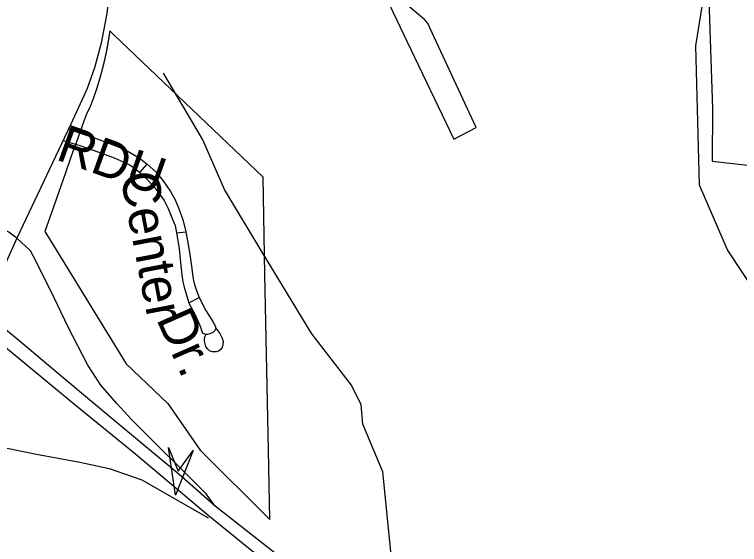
# Model space of a CAD drawing. Extents: x 2001466 to 31450019, y -30647475 to 847247.
# Drawn here: x 2059880 to 2063555, y 763285 to 765971 of the extents above; entities that cross this region are included whole.
import ezdxf

# ---------------------------------------------------------------- set-up
doc = ezdxf.new("R2010")
doc.units = 0
for name, color, linetype in [('Exist Boundary Land Use Park State Division NC Parks and Recreation', 7, 'Continuous'), ('Exist Boundary Political City Limit New', 7, 'Continuous'), ('Exist Hydrographic Creek Single Shore', 7, 'Continuous'), ('Exist Road Non-System Type 51', 7, 'Continuous'), ('Exist Road Non-System Type 51 Label', 7, 'Continuous'), ('Exist Road Primary Interstate Divided Center Attributed', 7, 'Continuous'), ('Exist Road Primary Interstate Ramp 1 Lane Attributed', 7, 'Continuous'), ('Exist Road Primary Interstate Structure Cantilever Sign Attributed CELL', 7, 'Continuous'), ('Exist Road Secondary Type 51 Attributed', 7, 'Continuous'), ('Map Preparation Boundary City Limit Buffer Line', 7, 'Continuous')]:
    doc.layers.add(name, color=color, linetype=linetype)

msp = doc.modelspace()

# ---------------------------------------------------------------- linework, layer by layer
at = {"layer": 'Exist Boundary Land Use Park State Division NC Parks and Recreation'}
for points in [[(2063398.3, 766096.3), (2063417.9, 765494.2), (2063416.5, 765228.2), (2063521.5, 765216.6)], [(2063521.5, 765216.6), (2063749.7, 765191.4), (2064502.7, 765142)]]:
    msp.add_lwpolyline(points, dxfattribs=at)
at = {"layer": 'Exist Boundary Political City Limit New'}
for points in [[(2061166.6, 763764.6), (2061149.6, 764652.8), (2061140.2, 765147.3), (2060382.9, 765868.6), (2060363, 765888.5), (2060362.6, 765886.5), (2060362.4, 765884.6), (2060362.1, 765882.6), (2060361.9, 765881.1), (2060361.8, 765879.6), (2060361.4, 765877.6), (2060361.2, 765876.1), (2060361, 765874.6), (2060360.8, 765872.6), (2060360.4, 765870.7), (2060360.1, 765868.7), (2060359.9, 765867.2), (2060359.6, 765865.8), (2060359.5, 765864.2), (2060359.2, 765862.8), (2060358.9, 765860.8), (2060358.8, 765859.3), (2060358.5, 765857.8), (2060358.1, 765855.9), (2060357.9, 765853.9), (2060357.5, 765851.9), (2060357.2, 765849.9), (2060356.9, 765847.9), (2060356.6, 765846.4), (2060356.4, 765845), (2060356.1, 765843.5), (2060355.9, 765842), (2060355.8, 765840.6)], [(2060355.8, 765840.6), (2060355.5, 765839.1), (2060355.2, 765837.6), (2060355, 765836.1), (2060354.6, 765834.1), (2060354.2, 765832.2), (2060354, 765830.7), (2060353.8, 765829.2), (2060353.5, 765827.8), (2060353.2, 765826.2), (2060352.9, 765824.2), (2060352.6, 765822.8), (2060352.4, 765821.3), (2060352.1, 765819.9), (2060351.9, 765818.4), (2060351.5, 765816.4), (2060351.2, 765814.9), (2060351, 765813.4), (2060350.6, 765811.5), (2060350.2, 765809.5), (2060349.9, 765807.6), (2060349.6, 765806.1), (2060349.4, 765804.6), (2060349, 765803.1), (2060348.8, 765801.6), (2060348.5, 765800.2), (2060348.2, 765798.7), (2060347.9, 765797.2), (2060347.6, 765795.8), (2060347.4, 765794.3), (2060347.1, 765792.8), (2060346.8, 765791.4), (2060346.5, 765789.9), (2060346.1, 765787.9), (2060345.8, 765785.9), (2060345.4, 765784.5), (2060345.1, 765783), (2060344.9, 765781.6), (2060344.5, 765780.1), (2060344.1, 765778.1), (2060343.8, 765776.1), (2060343.4, 765774.7), (2060343.1, 765773.2), (2060342.9, 765771.8), (2060342.5, 765770.2), (2060342.1, 765768.3), (2060341.8, 765766.4), (2060341.2, 765764.4), (2060341, 765762.9), (2060340.6, 765761.4), (2060340.2, 765759.5), (2060339.8, 765757.6), (2060339.5, 765756.1), (2060339.1, 765754.6), (2060338.8, 765752.7), (2060338.2, 765750.8), (2060337.9, 765748.8), (2060337.4, 765746.8), (2060337, 765744.9), (2060336.5, 765742.9), (2060336.1, 765740.9), (2060335.6, 765739), (2060335.4, 765737.6), (2060335, 765736.1), (2060334.5, 765734.1), (2060334.1, 765732.2), (2060333.6, 765730.2), (2060333.2, 765728.8), (2060333, 765727.3), (2060332.5, 765725.4), (2060332, 765723.4), (2060331.6, 765722), (2060331.4, 765720.5), (2060330.9, 765718.6), (2060330.5, 765717.1), (2060330.1, 765715.7), (2060329.8, 765714.2), (2060329.4, 765712.8), (2060329, 765710.8), (2060328.5, 765708.9), (2060328, 765706.9), (2060327.5, 765705), (2060327, 765703.1), (2060326.5, 765701.1), (2060326.1, 765699.6), (2060325.8, 765698.2), (2060325.4, 765696.8), (2060325, 765695.3), (2060324.5, 765693.4), (2060324.1, 765691.9), (2060323.8, 765690.4), (2060323.2, 765688.5), (2060322.8, 765686.6), (2060322.2, 765684.6), (2060321.8, 765682.7), (2060321.4, 765681.2), (2060321, 765679.8), (2060320.5, 765677.9), (2060320, 765675.9), (2060319.4, 765674)], [(2060319.4, 765674), (2060318.9, 765672.1), (2060318.4, 765670.2), (2060318, 765668.7), (2060317.6, 765667.2), (2060317, 765665.3), (2060316.5, 765663.4), (2060316, 765661.5), (2060315.5, 765659.6), (2060315, 765658.1), (2060314.6, 765656.7), (2060314.1, 765654.8), (2060313.5, 765652.8), (2060313.1, 765651.4), (2060312.8, 765649.9), (2060312.2, 765648.5), (2060311.9, 765647.1), (2060311.4, 765645.1), (2060310.8, 765643.2), (2060310.4, 765641.8), (2060309.9, 765640.3), (2060309.5, 765638.9), (2060309.1, 765637.4), (2060308.6, 765636), (2060308.2, 765634.6), (2060307.8, 765633.1), (2060307.4, 765631.7), (2060306.8, 765629.8), (2060306.4, 765628.4), (2060306, 765626.9), (2060305.4, 765625), (2060304.8, 765623.1), (2060304.2, 765621.2), (2060303.8, 765619.8), (2060303.4, 765618.3), (2060302.9, 765616.9), (2060302.4, 765615.4), (2060302, 765614), (2060301.5, 765612.6), (2060301.1, 765611.1), (2060300.6, 765609.7), (2060300.2, 765608.2), (2060299.8, 765606.9), (2060299.1, 765604.9), (2060298.8, 765603.5), (2060298.2, 765602.1), (2060297.6, 765600.2), (2060297.1, 765598.8), (2060296.8, 765597.3), (2060296.1, 765595.4), (2060295.5, 765593.5), (2060294.9, 765591.6), (2060294.4, 765590.2), (2060293.9, 765588.8), (2060293.2, 765586.9), (2060292.6, 765584.9), (2060292.2, 765583.6), (2060291.8, 765582.1), (2060291.2, 765580.7), (2060290.8, 765579.2), (2060290.1, 765577.4), (2060289.6, 765575.9), (2060289.2, 765574.6), (2060288.5, 765572.6), (2060288.1, 765571.2), (2060287.6, 765569.8), (2060287, 765567.9), (2060286.2, 765566), (2060285.6, 765564.1), (2060285, 765562.2), (2060284.4, 765560.3), (2060283.6, 765558.4), (2060283, 765556.6), (2060282.5, 765555.1), (2060282, 765553.8), (2060281.5, 765552.3), (2060281, 765550.9), (2060280.4, 765549), (2060279.9, 765547.6), (2060279.4, 765546.2), (2060278.6, 765544.3), (2060278, 765542.4), (2060277.1, 765540.1), (2060262, 765500.4), (2060247.4, 765470.7), (2060231.8, 765429.8), (2060182.1, 765292.6), (2060181.1, 765290.5), (2060180.2, 765288.3), (2060179.6, 765286.6), (2060140.6, 765173.2), (2060079.4, 765000), (2060034, 764871.4), (2060077.5, 764800.4), (2060346.1, 764362.5), (2060446, 764200.9), (2060656.9, 764000.2), (2060821.6, 763762.9), (2061173.4, 763411.7), (2061166.6, 763764.6)]]:
    msp.add_lwpolyline(points, dxfattribs=at)
at = {"layer": 'Exist Hydrographic Creek Single Shore'}
msp.add_line((2060776.7, 765434), (2060635, 765674), dxfattribs=at)
for points in [[(2063846.9, 761849.4), (2063758.9, 762023.1), (2063824.3, 762659.9), (2063922, 763106.7), (2063980, 763331.8), (2064021.1, 763672.2), (2063987, 763997.7), (2063971, 764047.3), (2063770.1, 764231.8), (2063745.1, 764363.6), (2063653, 764539.3), (2063494.1, 764778.8), (2063352, 765106.6), (2063333.9, 765812.3), (2063366.9, 766021.6), (2063398.3, 766096.3)], [(2061135.7, 764767.4), (2060944, 765083.7), (2060835, 765335.3), (2060776.7, 765434)], [(2062266, 760530.7), (2062261.1, 760637.2), (2062202, 760779.5), (2062227.1, 760913.5), (2062293.1, 761079.5), (2062293.1, 761187.8), (2062218, 761310.7), (2062167, 761544.7), (2062082.9, 761779.4), (2062074.9, 761996.1), (2062008.1, 762112.3), (2061974, 762244.2), (2061831.9, 762411.2), (2061790.1, 762503.9), (2061798.9, 762687.5), (2061831.9, 762811.5), (2061747, 763653.1), (2061645.9, 763894.7), (2061637.9, 763993.3), (2061587.9, 764092.8), (2061387, 764352.8), (2061135.7, 764767.4)]]:
    msp.add_lwpolyline(points, dxfattribs=at)
at = {"layer": 'Exist Road Non-System Type 51'}
for p, q in [((2060514.4, 765170.3), (2060552, 765212.4)), ((2060701, 764864.3), (2060747.6, 764869.6)), ((2060764.1, 764510.1), (2060816, 764537.6))]:
    msp.add_line(p, q, dxfattribs=at)
for points in [[(2061633.8, 766367.7), (2061748.7, 766089.3), (2061868.1, 765835.7), (2062107.1, 765338.9), (2062219.8, 765398.1), (2061985.3, 765903.3), (2061976.3, 765924.4), (2061960.5, 765943.5), (2061863.6, 766025.9), (2061805, 766087.2), (2061771.2, 766127.4), (2061730.6, 766195), (2061653.2, 766377.3)], [(2060154.4, 765391.3), (2060207.5, 765371.3), (2060280.5, 765347.9), (2060375.3, 765311.8), (2060442.2, 765284.7), (2060480.6, 765263.6), (2060512.2, 765244.8), (2060536.2, 765226.7), (2060552, 765212.4)], [(2060126.5, 765332.3), (2060211.3, 765307.6), (2060306.8, 765273), (2060385.1, 765245.2), (2060430.9, 765225.2), (2060467, 765207.9), (2060493.4, 765189.1), (2060514.4, 765170.3)], [(2060552, 765212.4), (2060597.2, 765171.4), (2060633.3, 765128.5), (2060670.1, 765074.3), (2060694.2, 765032.5), (2060711.5, 764991.1), (2060725.8, 764951.2), (2060734.1, 764924.9), (2060747.6, 764869.6)], [(2060514.4, 765170.3), (2060546, 765140.9), (2060585.9, 765098.8), (2060610.7, 765065.6), (2060638.5, 765028.8), (2060659.6, 764987.4), (2060679.1, 764937.7), (2060694.2, 764901.9), (2060701, 764864.3)], [(2060701, 764864.3), (2060714.5, 764785.6), (2060720.5, 764731.4), (2060728.8, 764651.6), (2060733.3, 764615.5), (2060740.1, 764589.2), (2060747.6, 764560.6), (2060764.1, 764510.1)], [(2060747.6, 764869.6), (2060757.4, 764824.8), (2060767.9, 764754.8), (2060778.4, 764683.3), (2060783.7, 764641.1), (2060789.7, 764614.8), (2060795.7, 764592.2), (2060803.3, 764571.9), (2060816, 764537.6)], [(2060816, 764537.6), (2060849.9, 764471.4), (2060886.7, 764411.1), (2060896.5, 764393.5), (2060899.9, 764380.6)], [(2060849.9, 764349.4), (2060834.8, 764354.7), (2060822.8, 764390.1), (2060798, 764446.5), (2060764.1, 764510.1)], [(2060899.9, 764380.6), (2060921.3, 764353.6), (2060933.4, 764331), (2060937.9, 764314.4), (2060936.4, 764297.9), (2060932.6, 764282.8), (2060922.8, 764271.5), (2060914.6, 764265.5), (2060901.8, 764261), (2060883, 764261.7), (2060867.9, 764266.2), (2060856.7, 764278.3), (2060850.6, 764288.1), (2060846.1, 764302.4), (2060843.1, 764315.2), (2060842.4, 764325.7), (2060844.6, 764335.5), (2060849.9, 764349.4)], [(2060899.9, 764380.6), (2060897.3, 764371.3), (2060884.5, 764360), (2060870.2, 764352.4), (2060858.2, 764349.4), (2060849.9, 764349.4)]]:
    msp.add_lwpolyline(points, dxfattribs=at)
at = {"layer": 'Exist Road Primary Interstate Divided Center Attributed'}
for points in [[(2060896.6, 763478.6), (2060714.5, 763639.8), (2060384.2, 763915), (2060136.6, 764120.9), (2059882.2, 764336.1), (2059722.5, 764465)], [(2059695.4, 764403.2), (2059845, 764276.4), (2060186.2, 763993.7), (2060495.1, 763742.8), (2060860.4, 763435.1)], [(2064693.5, 760878.7), (2064262.5, 761166.3), (2063560.1, 761629), (2063143.4, 761910.9), (2062431.2, 762382.8), (2062046.3, 762637.8), (2061675.6, 762897), (2061383.8, 763098.1), (2060896.6, 763478.6)], [(2060860.4, 763435.1), (2061120.3, 763224.3), (2061423.7, 762981.6), (2061768.1, 762745.6), (2062160.3, 762488.2), (2062599.1, 762198.3), (2063038.6, 761902.3), (2063671.7, 761477.6), (2064049.8, 761226.3), (2064372.8, 761011.8), (2064672.5, 760810.6)]]:
    msp.add_lwpolyline(points, dxfattribs=at)
at = {"layer": 'Exist Road Primary Interstate Ramp 1 Lane Attributed'}
for points in [[(2059892.3, 764836.8), (2059851.5, 764868.6), (2059822.9, 764883.7), (2059793.2, 764894.3), (2059739.5, 764910.3), (2059671.1, 764928.6), (2059491.3, 764970.3), (2059274.7, 765032.9), (2059206.5, 765055.7), (2059156.3, 765077.8), (2059082.4, 765115.7), (2059031, 765141.4), (2058989.3, 765165.9), (2058930.4, 765201.4), (2058881.4, 765237), (2058119.6, 765841.3), (2057970.7, 765960.2), (2057848.1, 766040.5)], [(2060896.6, 763478.6), (2060851.4, 763542.2), (2060473.8, 763917.8), (2060398.1, 764000.2), (2060317.7, 764092.7), (2060251.2, 764193), (2060152.1, 764386.3), (2060064.6, 764569.9), (2059974.6, 764748.6), (2059961.4, 764773.1), (2059892.3, 764836.8)], [(2059492.5, 763980.3), (2059585.6, 763913.5), (2059684.6, 763850.2), (2059833.9, 763775.5), (2059991.4, 763743), (2060210.6, 763702.4), (2060359.2, 763669.9), (2060524.7, 763613), (2060862.2, 763420.3)]]:
    msp.add_lwpolyline(points, dxfattribs=at)
at = {"layer": 'Exist Road Primary Interstate Structure Cantilever Sign Attributed CELL'}
msp.add_lwpolyline([(2060786.4, 763760.9), (2060695.2, 763534.8), (2060661.1, 763776.2), (2060709.9, 763655.8)], close=True, dxfattribs=at)
at = {"layer": 'Exist Road Secondary Type 51 Attributed'}
for points in [[(2060353.5, 766039.6), (2060349.2, 765985.9), (2060318.9, 765826.3), (2060285.6, 765701.8), (2060247.6, 765595.5), (2060233.3, 765562.2), (2060164.5, 765412.7), (2059892.3, 764836.8)], [(2059892.3, 764836.8), (2059722.5, 764465)]]:
    msp.add_lwpolyline(points, dxfattribs=at)
at = {"layer": 'Map Preparation Boundary City Limit Buffer Line'}
for points in [[(2061166.6, 763764.6), (2061149.6, 764652.8), (2061140.2, 765147.3), (2060382.9, 765868.6), (2060363, 765888.5), (2060362.6, 765886.5), (2060362.4, 765884.6), (2060362.1, 765882.6), (2060361.9, 765881.1), (2060361.8, 765879.6), (2060361.4, 765877.6), (2060361.2, 765876.1), (2060361, 765874.6), (2060360.8, 765872.6), (2060360.4, 765870.7), (2060360.1, 765868.7), (2060359.9, 765867.2), (2060359.6, 765865.8), (2060359.5, 765864.2), (2060359.2, 765862.8), (2060358.9, 765860.8), (2060358.8, 765859.3), (2060358.5, 765857.8), (2060358.1, 765855.9), (2060357.9, 765853.9), (2060357.5, 765851.9), (2060357.2, 765849.9), (2060356.9, 765847.9), (2060356.6, 765846.4), (2060356.4, 765845), (2060356.1, 765843.5), (2060355.9, 765842), (2060355.8, 765840.6)], [(2060355.8, 765840.6), (2060355.5, 765839.1), (2060355.2, 765837.6), (2060355, 765836.1), (2060354.6, 765834.1), (2060354.2, 765832.2), (2060354, 765830.7), (2060353.8, 765829.2), (2060353.5, 765827.8), (2060353.2, 765826.2), (2060352.9, 765824.2), (2060352.6, 765822.8), (2060352.4, 765821.3), (2060352.1, 765819.9), (2060351.9, 765818.4), (2060351.5, 765816.4), (2060351.2, 765814.9), (2060351, 765813.4), (2060350.6, 765811.5), (2060350.2, 765809.5), (2060349.9, 765807.6), (2060349.6, 765806.1), (2060349.4, 765804.6), (2060349, 765803.1), (2060348.8, 765801.6), (2060348.5, 765800.2), (2060348.2, 765798.7), (2060347.9, 765797.2), (2060347.6, 765795.8), (2060347.4, 765794.3), (2060347.1, 765792.8), (2060346.8, 765791.4), (2060346.5, 765789.9), (2060346.1, 765787.9), (2060345.8, 765785.9), (2060345.4, 765784.5), (2060345.1, 765783), (2060344.9, 765781.6), (2060344.5, 765780.1), (2060344.1, 765778.1), (2060343.8, 765776.1), (2060343.4, 765774.7), (2060343.1, 765773.2), (2060342.9, 765771.8), (2060342.5, 765770.2), (2060342.1, 765768.3), (2060341.8, 765766.4), (2060341.2, 765764.4), (2060341, 765762.9), (2060340.6, 765761.4), (2060340.2, 765759.5), (2060339.8, 765757.6), (2060339.5, 765756.1), (2060339.1, 765754.6), (2060338.8, 765752.7), (2060338.2, 765750.8), (2060337.9, 765748.8), (2060337.4, 765746.8), (2060337, 765744.9), (2060336.5, 765742.9), (2060336.1, 765740.9), (2060335.6, 765739), (2060335.4, 765737.6), (2060335, 765736.1), (2060334.5, 765734.1), (2060334.1, 765732.2), (2060333.6, 765730.2), (2060333.2, 765728.8), (2060333, 765727.3), (2060332.5, 765725.4), (2060332, 765723.4), (2060331.6, 765722), (2060331.4, 765720.5), (2060330.9, 765718.6), (2060330.5, 765717.1), (2060330.1, 765715.7), (2060329.8, 765714.2), (2060329.4, 765712.8), (2060329, 765710.8), (2060328.5, 765708.9), (2060328, 765706.9), (2060327.5, 765705), (2060327, 765703.1), (2060326.5, 765701.1), (2060326.1, 765699.6), (2060325.8, 765698.2), (2060325.4, 765696.8), (2060325, 765695.3), (2060324.5, 765693.4), (2060324.1, 765691.9), (2060323.8, 765690.4), (2060323.2, 765688.5), (2060322.8, 765686.6), (2060322.2, 765684.6), (2060321.8, 765682.7), (2060321.4, 765681.2), (2060321, 765679.8), (2060320.5, 765677.9), (2060320, 765675.9), (2060319.4, 765674)], [(2060319.4, 765674), (2060318.9, 765672.1), (2060318.4, 765670.2), (2060318, 765668.7), (2060317.6, 765667.2), (2060317, 765665.3), (2060316.5, 765663.4), (2060316, 765661.5), (2060315.5, 765659.6), (2060315, 765658.1), (2060314.6, 765656.7), (2060314.1, 765654.8), (2060313.5, 765652.8), (2060313.1, 765651.4), (2060312.8, 765649.9), (2060312.2, 765648.5), (2060311.9, 765647.1), (2060311.4, 765645.1), (2060310.8, 765643.2), (2060310.4, 765641.8), (2060309.9, 765640.3), (2060309.5, 765638.9), (2060309.1, 765637.4), (2060308.6, 765636), (2060308.2, 765634.6), (2060307.8, 765633.1), (2060307.4, 765631.7), (2060306.8, 765629.8), (2060306.4, 765628.4), (2060306, 765626.9), (2060305.4, 765625), (2060304.8, 765623.1), (2060304.2, 765621.2), (2060303.8, 765619.8), (2060303.4, 765618.3), (2060302.9, 765616.9), (2060302.4, 765615.4), (2060302, 765614), (2060301.5, 765612.6), (2060301.1, 765611.1), (2060300.6, 765609.7), (2060300.2, 765608.2), (2060299.8, 765606.9), (2060299.1, 765604.9), (2060298.8, 765603.5), (2060298.2, 765602.1), (2060297.6, 765600.2), (2060297.1, 765598.8), (2060296.8, 765597.3), (2060296.1, 765595.4), (2060295.5, 765593.5), (2060294.9, 765591.6), (2060294.4, 765590.2), (2060293.9, 765588.8), (2060293.2, 765586.9), (2060292.6, 765584.9), (2060292.2, 765583.6), (2060291.8, 765582.1), (2060291.2, 765580.7), (2060290.8, 765579.2), (2060290.1, 765577.4), (2060289.6, 765575.9), (2060289.2, 765574.6), (2060288.5, 765572.6), (2060288.1, 765571.2), (2060287.6, 765569.8), (2060287, 765567.9), (2060286.2, 765566), (2060285.6, 765564.1), (2060285, 765562.2), (2060284.4, 765560.3), (2060283.6, 765558.4), (2060283, 765556.6), (2060282.5, 765555.1), (2060282, 765553.8), (2060281.5, 765552.3), (2060281, 765550.9), (2060280.4, 765549), (2060279.9, 765547.6), (2060279.4, 765546.2), (2060278.6, 765544.3), (2060278, 765542.4), (2060277.1, 765540.1), (2060262, 765500.4), (2060247.4, 765470.7), (2060231.8, 765429.8), (2060182.1, 765292.6), (2060181.1, 765290.5), (2060180.2, 765288.3), (2060179.6, 765286.6), (2060140.6, 765173.2), (2060079.4, 765000), (2060034, 764871.4), (2060077.5, 764800.4), (2060346.1, 764362.5), (2060446, 764200.9), (2060656.9, 764000.2), (2060821.6, 763762.9), (2061173.4, 763411.7), (2061166.6, 763764.6)]]:
    msp.add_lwpolyline(points, dxfattribs=at)

# ---------------------------------------------------------------- texts
at = {"layer": 'Exist Road Non-System Type 51 Label'}
for s, rotation, p in [('RDU', 340.2845, (2060083.9, 765238)), ('Center', 280.7802, (2060415, 765158.3)), ('Dr.', 293.7971, (2060597, 764429.1))]:
    msp.add_text(s, height=190, rotation=rotation, dxfattribs=at).set_placement(p)

doc.saveas('drawing.dxf')
